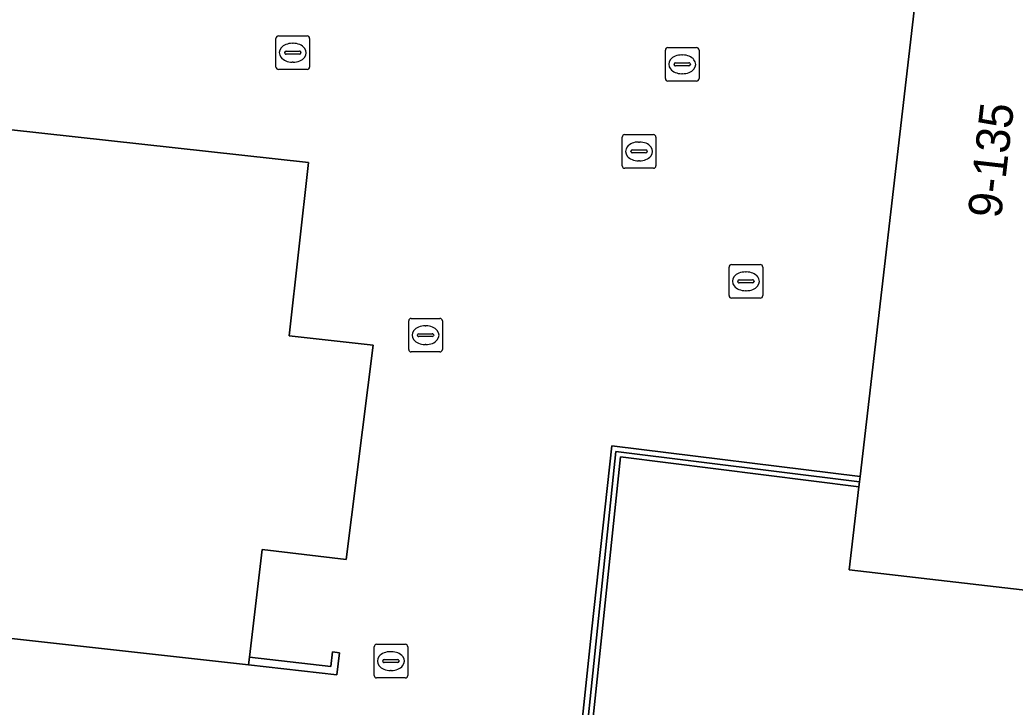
# Model space of a CAD drawing. Extents: x 161928 to 163071, y 386474 to 387428.
# Drawn here: x 162460.81 to 162490.4, y 386755.31 to 386775.75 of the extents above; entities that cross this region are included whole.
import ezdxf

# ---------------------------------------------------------------- set-up
doc = ezdxf.new("R2010")
doc.units = 0
for name, color, linetype in [('IMGEO_Brandkraan', 7, 'Continuous'), ('IMGEO_Erf', 7, 'Continuous'), ('IMGEO_Kolk', 7, 'Continuous'), ('IMGEO_Meer_plas_ven_vijver', 7, 'Continuous'), ('IMGEO_Muur', 7, 'Continuous'), ('IMGEO_Pand', 7, 'Continuous'), ('IMGEO_Pand_nummerreeks', 7, 'Continuous')]:
    doc.layers.add(name, color=color, linetype=linetype)

msp = doc.modelspace()

# ---------------------------------------------------------------- linework, layer by layer
at = {"layer": 'IMGEO_Brandkraan'}
for p, q in [((162478.722, 386771.413), (162478.722, 386772.265)), ((162478.797, 386772.339), (162479.649, 386772.339)), ((162479.723, 386772.265), (162479.723, 386771.413)), ((162479.21, 386772.119), (162479.235, 386772.119)), ((162478.981, 386771.833), (162478.981, 386771.845)), ((162479.419, 386771.796), (162479.021, 386771.796)), ((162479.024, 386771.882), (162479.422, 386771.882)), ((162479.465, 386771.845), (162479.465, 386771.833)), ((162479.649, 386771.339), (162478.797, 386771.339)), ((162479.233, 386771.559), (162479.208, 386771.559)), ((162471.345, 386756.25), (162471.345, 386757.102)), ((162471.42, 386757.176), (162472.272, 386757.176)), ((162472.346, 386757.102), (162472.346, 386756.25)), ((162471.833, 386756.956), (162471.858, 386756.956)), ((162471.604, 386756.67), (162471.604, 386756.682)), ((162472.042, 386756.633), (162471.644, 386756.633)), ((162471.647, 386756.719), (162472.045, 386756.719)), ((162472.088, 386756.682), (162472.088, 386756.67)), ((162471.856, 386756.396), (162471.831, 386756.396)), ((162472.272, 386756.176), (162471.42, 386756.176))]:
    msp.add_line(p, q, dxfattribs=at)
for points in [[(162478.722, 386771.413), (162478.722, 386772.265)], [(162478.797, 386772.339), (162479.649, 386772.339)], [(162479.723, 386772.265), (162479.723, 386771.413)], [(162479.649, 386771.339), (162478.797, 386771.339)], [(162471.345, 386756.25), (162471.345, 386757.102)], [(162471.42, 386757.176), (162472.272, 386757.176)], [(162472.346, 386757.102), (162472.346, 386756.25)], [(162472.272, 386756.176), (162471.42, 386756.176)]]:
    msp.add_lwpolyline(points, dxfattribs=at)
for centre, radius, start, end in [((162478.799, 386772.263), 0.0765, 91.552, 178.448), ((162478.799, 386772.263), 0.0765, 91.552, 178.448), ((162479.647, 386772.263), 0.0765, 1.552, 88.448), ((162479.647, 386772.263), 0.0765, 1.552, 88.448), ((162479.021, 386771.842), 0.0403, 85.8775, 175.7526), ((162479.018, 386771.832), 0.0366, 178.938, 274.7102), ((162479.422, 386771.839), 0.043, 264.8664, 352.4533), ((162479.426, 386771.844), 0.0386, 1.7309, 96.639), ((162478.799, 386771.415), 0.0765, 181.552, 268.448), ((162478.799, 386771.415), 0.0765, 181.552, 268.448), ((162479.647, 386771.415), 0.0765, 271.552, 358.448), ((162479.647, 386771.415), 0.0765, 271.552, 358.448), ((162471.422, 386757.1), 0.0765, 91.552, 178.448), ((162471.422, 386757.1), 0.0765, 91.552, 178.448), ((162472.27, 386757.1), 0.0765, 1.552, 88.448), ((162472.27, 386757.1), 0.0765, 1.552, 88.448), ((162471.644, 386756.679), 0.0403, 85.8775, 175.7526), ((162471.641, 386756.669), 0.0366, 178.938, 274.7102), ((162472.045, 386756.676), 0.043, 264.8664, 352.4533), ((162472.049, 386756.681), 0.0386, 1.7309, 96.639), ((162471.422, 386756.252), 0.0765, 181.552, 268.448), ((162471.422, 386756.252), 0.0765, 181.552, 268.448), ((162472.27, 386756.252), 0.0765, 271.552, 358.448), ((162472.27, 386756.252), 0.0765, 271.552, 358.448)]:
    msp.add_arc(centre, radius, start, end, dxfattribs=at)
for centre, major_axis, ratio, start_param, end_param in [((162479.209, 386771.839), (-0.387, 0.002), 0.722429, 4.712389, 7.853982), ((162479.234, 386771.839), (-0.39, 0.002), 0.717154, 1.570796, 4.712389), ((162471.832, 386756.676), (-0.387, 0.002), 0.722429, 4.712389, 7.853982), ((162471.857, 386756.676), (-0.39, 0.002), 0.717154, 1.570796, 4.712389)]:
    msp.add_ellipse(centre, major_axis=major_axis, ratio=ratio, start_param=start_param, end_param=end_param, dxfattribs=at)
at = {"layer": 'IMGEO_Erf'}
for points in [[(162458.134, 386750), (162476.795, 386747.91), (162477.016, 386750), (162477.823, 386757.632), (162478.409, 386763.08), (162485.795, 386762.169), (162487.429, 386776.293), (162479.749, 386777.049), (162479.724, 386776.464), (162475.02, 386776.983), (162474.926, 386776.272), (162469.71, 386776.839), (162469.635, 386776.228), (162462.351, 386776.994), (162462.454, 386777.925), (162462.274, 386777.945), (162462.201, 386777.277), (162460.011, 386777.518)], [(162459.47, 386772.598), (162469.39, 386771.508), (162468.823, 386766.348), (162471.317, 386766.074), (162470.51, 386759.703), (162468.014, 386759.994), (162467.64, 386756.791), (162470.06, 386756.516), (162470.111, 386756.952), (162470.317, 386756.922), (162470.233, 386756.271), (162467.614, 386756.569), (162450.309, 386758.489)]]:
    msp.add_lwpolyline(points, dxfattribs=at)
at = {"layer": 'IMGEO_Kolk'}
for p, q in [((162468.427, 386774.35), (162468.427, 386775.202)), ((162468.502, 386775.276), (162469.354, 386775.276)), ((162469.428, 386775.202), (162469.428, 386774.35)), ((162468.915, 386775.056), (162468.94, 386775.056)), ((162480.005, 386774.004), (162480.005, 386774.856)), ((162480.08, 386774.93), (162480.932, 386774.93)), ((162481.006, 386774.856), (162481.006, 386774.004)), ((162468.686, 386774.77), (162468.686, 386774.782)), ((162469.124, 386774.733), (162468.726, 386774.733)), ((162468.729, 386774.819), (162469.127, 386774.819)), ((162469.17, 386774.782), (162469.17, 386774.77)), ((162480.493, 386774.71), (162480.518, 386774.71)), ((162469.354, 386774.276), (162468.502, 386774.276)), ((162468.938, 386774.496), (162468.913, 386774.496)), ((162480.264, 386774.424), (162480.264, 386774.436)), ((162480.702, 386774.387), (162480.304, 386774.387)), ((162480.307, 386774.473), (162480.705, 386774.473)), ((162480.748, 386774.436), (162480.748, 386774.424)), ((162480.516, 386774.15), (162480.491, 386774.15)), ((162480.932, 386773.93), (162480.08, 386773.93)), ((162481.899, 386767.548), (162481.899, 386768.4)), ((162481.974, 386768.474), (162482.826, 386768.474)), ((162482.9, 386768.4), (162482.9, 386767.548)), ((162482.387, 386768.254), (162482.412, 386768.254)), ((162482.158, 386767.968), (162482.158, 386767.98)), ((162482.596, 386767.931), (162482.198, 386767.931)), ((162482.201, 386768.017), (162482.599, 386768.017)), ((162482.642, 386767.98), (162482.642, 386767.968)), ((162482.826, 386767.474), (162481.974, 386767.474)), ((162482.41, 386767.694), (162482.385, 386767.694)), ((162472.448, 386766.872), (162473.3, 386766.872)), ((162472.373, 386765.946), (162472.373, 386766.798)), ((162472.861, 386766.652), (162472.886, 386766.652)), ((162473.374, 386766.798), (162473.374, 386765.946)), ((162472.632, 386766.366), (162472.632, 386766.378)), ((162473.07, 386766.329), (162472.672, 386766.329)), ((162472.675, 386766.415), (162473.073, 386766.415)), ((162473.116, 386766.378), (162473.116, 386766.366)), ((162472.884, 386766.092), (162472.859, 386766.092)), ((162473.3, 386765.872), (162472.448, 386765.872))]:
    msp.add_line(p, q, dxfattribs=at)
for points in [[(162468.427, 386774.35), (162468.427, 386775.202)], [(162468.502, 386775.276), (162469.354, 386775.276)], [(162469.428, 386775.202), (162469.428, 386774.35)], [(162480.005, 386774.004), (162480.005, 386774.856)], [(162480.08, 386774.93), (162480.932, 386774.93)], [(162481.006, 386774.856), (162481.006, 386774.004)], [(162469.354, 386774.276), (162468.502, 386774.276)], [(162480.932, 386773.93), (162480.08, 386773.93)], [(162481.899, 386767.548), (162481.899, 386768.4)], [(162481.974, 386768.474), (162482.826, 386768.474)], [(162482.9, 386768.4), (162482.9, 386767.548)], [(162482.826, 386767.474), (162481.974, 386767.474)], [(162472.448, 386766.872), (162473.3, 386766.872)], [(162472.373, 386765.946), (162472.373, 386766.798)], [(162473.374, 386766.798), (162473.374, 386765.946)], [(162473.3, 386765.872), (162472.448, 386765.872)]]:
    msp.add_lwpolyline(points, dxfattribs=at)
for centre, radius, start, end in [((162468.504, 386775.2), 0.0765, 91.552, 178.448), ((162468.504, 386775.2), 0.0765, 91.552, 178.448), ((162469.352, 386775.2), 0.0765, 1.552, 88.448), ((162469.352, 386775.2), 0.0765, 1.552, 88.448), ((162480.082, 386774.854), 0.0765, 91.552, 178.448), ((162480.082, 386774.854), 0.0765, 91.552, 178.448), ((162480.93, 386774.854), 0.0765, 1.552, 88.448), ((162480.93, 386774.854), 0.0765, 1.552, 88.448), ((162468.726, 386774.779), 0.0403, 85.8775, 175.7526), ((162468.723, 386774.769), 0.0366, 178.938, 274.7102), ((162469.127, 386774.776), 0.043, 264.8664, 352.4533), ((162469.131, 386774.781), 0.0386, 1.7309, 96.639), ((162468.504, 386774.352), 0.0765, 181.552, 268.448), ((162468.504, 386774.352), 0.0765, 181.552, 268.448), ((162469.352, 386774.352), 0.0765, 271.552, 358.448), ((162469.352, 386774.352), 0.0765, 271.552, 358.448), ((162480.304, 386774.433), 0.0403, 85.8775, 175.7526), ((162480.301, 386774.423), 0.0366, 178.938, 274.7102), ((162480.705, 386774.43), 0.043, 264.8664, 352.4533), ((162480.709, 386774.435), 0.0386, 1.7309, 96.639), ((162480.082, 386774.006), 0.0765, 181.552, 268.448), ((162480.082, 386774.006), 0.0765, 181.552, 268.448), ((162480.93, 386774.006), 0.0765, 271.552, 358.448), ((162480.93, 386774.006), 0.0765, 271.552, 358.448), ((162481.976, 386768.398), 0.0765, 91.552, 178.448), ((162481.976, 386768.398), 0.0765, 91.552, 178.448), ((162482.824, 386768.398), 0.0765, 1.552, 88.448), ((162482.824, 386768.398), 0.0765, 1.552, 88.448), ((162482.198, 386767.977), 0.0403, 85.8775, 175.7526), ((162482.195, 386767.967), 0.0366, 178.938, 274.7102), ((162482.599, 386767.974), 0.043, 264.8664, 352.4533), ((162482.603, 386767.979), 0.0386, 1.7309, 96.639), ((162481.976, 386767.55), 0.0765, 181.552, 268.448), ((162481.976, 386767.55), 0.0765, 181.552, 268.448), ((162482.824, 386767.55), 0.0765, 271.552, 358.448), ((162482.824, 386767.55), 0.0765, 271.552, 358.448), ((162472.45, 386766.796), 0.0765, 91.552, 178.448), ((162472.45, 386766.796), 0.0765, 91.552, 178.448), ((162473.298, 386766.796), 0.0765, 1.552, 88.448), ((162473.298, 386766.796), 0.0765, 1.552, 88.448), ((162472.672, 386766.375), 0.0403, 85.8775, 175.7526), ((162472.669, 386766.365), 0.0366, 178.938, 274.7102), ((162473.073, 386766.372), 0.043, 264.8664, 352.4533), ((162473.077, 386766.377), 0.0386, 1.7309, 96.639), ((162472.45, 386765.948), 0.0765, 181.552, 268.448), ((162472.45, 386765.948), 0.0765, 181.552, 268.448), ((162473.298, 386765.948), 0.0765, 271.552, 358.448), ((162473.298, 386765.948), 0.0765, 271.552, 358.448)]:
    msp.add_arc(centre, radius, start, end, dxfattribs=at)
for centre, major_axis, ratio, start_param, end_param in [((162468.914, 386774.776), (-0.387, 0.002), 0.722429, 4.712389, 7.853982), ((162468.939, 386774.776), (-0.39, 0.002), 0.717154, 1.570796, 4.712389), ((162480.492, 386774.43), (-0.387, 0.002), 0.722429, 4.712389, 7.853982), ((162480.517, 386774.43), (-0.39, 0.002), 0.717154, 1.570796, 4.712389), ((162482.386, 386767.974), (-0.387, 0.002), 0.722429, 4.712389, 7.853982), ((162482.411, 386767.974), (-0.39, 0.002), 0.717154, 1.570796, 4.712389), ((162472.86, 386766.372), (-0.387, 0.002), 0.722429, 4.712389, 7.853982), ((162472.885, 386766.372), (-0.39, 0.002), 0.717154, 1.570796, 4.712389)]:
    msp.add_ellipse(centre, major_axis=major_axis, ratio=ratio, start_param=start_param, end_param=end_param, dxfattribs=at)
at = {"layer": 'IMGEO_Meer_plas_ven_vijver'}
msp.add_lwpolyline([(162537.239, 386764.371), (162513.461, 386767.162), (162512.204, 386756.299), (162485.474, 386759.392), (162485.759, 386761.857), (162478.672, 386762.757), (162477.331, 386750), (162477.073, 386747.545), (162476.75, 386744.709), (162466.34, 386745.903), (162466.686, 386748.726), (162455.582, 386749.989), (162452.506, 386722.593), (162453.635, 386721.722), (162482.248, 386699.65), (162493.129, 386692.071), (162500, 386686.562), (162503.146, 386684.039), (162513.91, 386676.495), (162519.471, 386672.969), (162523.341, 386669.895)], dxfattribs=at)
at = {"layer": 'IMGEO_Muur'}
for points in [[(162444.203, 386751.415), (162476.952, 386747.715), (162478.535, 386762.908), (162485.777, 386762.012), (162485.795, 386762.169), (162478.409, 386763.08), (162477.823, 386757.632), (162477.016, 386750), (162476.795, 386747.91), (162458.134, 386750), (162444.215, 386751.559)], [(162444.192, 386751.285), (162444.657, 386751.232), (162455.582, 386749.989), (162466.686, 386748.726), (162477.073, 386747.545), (162477.331, 386750), (162478.672, 386762.757), (162485.759, 386761.857), (162485.777, 386762.012), (162478.535, 386762.908), (162476.952, 386747.715), (162444.203, 386751.415)], [(162467.614, 386756.569), (162470.233, 386756.271), (162470.317, 386756.922), (162470.111, 386756.952), (162470.06, 386756.516), (162467.64, 386756.791)]]:
    msp.add_lwpolyline(points, close=True, dxfattribs=at)
at = {"layer": 'IMGEO_Pand'}
for points in [[(162466.314, 386814.609), (162464.143, 386814.831), (162463.923, 386814.853), (162444.241, 386816.845), (162444.094, 386815.551), (162429.101, 386817.257), (162428.397, 386811.07), (162398.627, 386814.456), (162394.363, 386775.766), (162393.168, 386764.919), (162444.943, 386759.093), (162450.309, 386758.489), (162467.614, 386756.569), (162467.64, 386756.791), (162468.014, 386759.994), (162470.51, 386759.703), (162471.317, 386766.074), (162468.823, 386766.348), (162469.39, 386771.508), (162459.47, 386772.598), (162460.011, 386777.518), (162462.201, 386777.277), (162462.274, 386777.945)], [(162485.759, 386761.857), (162485.474, 386759.392), (162512.204, 386756.299), (162513.461, 386767.162), (162515.09, 386781.243), (162515.316, 386783.192), (162488.585, 386786.285), (162487.429, 386776.293), (162485.795, 386762.169), (162485.777, 386762.012)]]:
    msp.add_lwpolyline(points, close=True, dxfattribs=at)

# ---------------------------------------------------------------- texts
at = {"layer": 'IMGEO_Pand_nummerreeks'}
msp.add_text('9-135', height=1, rotation=83.4013, dxfattribs=at).set_placement((162489.983, 386769.825))

doc.saveas('drawing.dxf')
